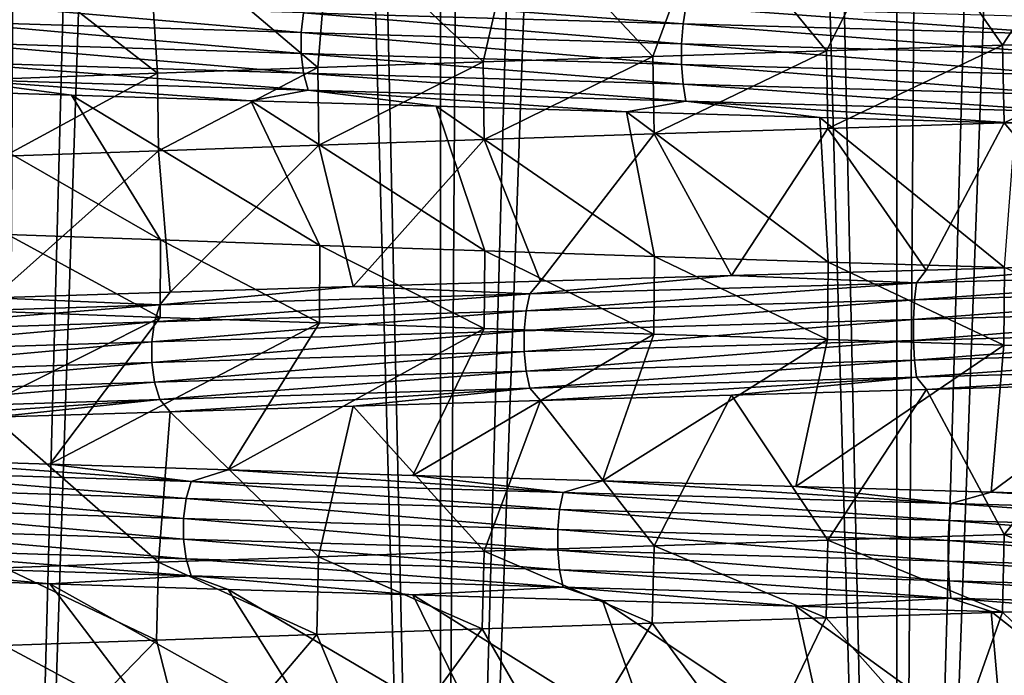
# Model space of a CAD drawing. Header units: metres. Extents: x -206 to 75, y -104 to 104.
# Tile 546 of 656: x -4.98 to -1.32, y -90.64 to -88.21. Entities that reach past the tile are written whole.
import ezdxf

# ---------------------------------------------------------------- set-up
doc = ezdxf.new("R2010")
doc.units = ezdxf.units.M
doc.layers.add('solid_01_1-CONSUMER_THERM_B_125288', color=7, linetype='CONTINUOUS')

msp = doc.modelspace()

# ---------------------------------------------------------------- linework, layer by layer
at = {"layer": 'solid_01_1-CONSUMER_THERM_B_125288'}
for points in [[(-1.72361, -66.575706, 37.586987), (-2.575743, -66.594467, 37.446255), (-1.723034, -97, 37.587063)], [(-0.863454, -66.556847, 37.67173), (-1.72361, -66.575706, 37.586987), (-1.723034, -97, 37.587063)], [(-0.863454, -66.556847, 37.67173), (-1.723034, -97, 37.587063), (0.000094, -97, 37.700001)], [(-3.417522, -66.613335, 37.249924), (-4.244166, -66.632355, 36.999081), (-3.416415, -97, 37.250221)], [(-2.575743, -66.594467, 37.446255), (-3.417522, -66.613335, 37.249924), (-3.416415, -97, 37.250221)], [(-2.575743, -66.594467, 37.446255), (-3.416415, -97, 37.250221), (-1.723034, -97, 37.587063)], [(-4.244166, -66.632355, 36.999081), (-5.052819, -66.65136, 36.69463), (-5.051296, -97, 36.695255)], [(-4.244166, -66.632355, 36.999081), (-5.051296, -97, 36.695255), (-3.416415, -97, 37.250221)], [(-5.691119, -67.316277, 12.589871), (-4.890752, -67.335487, 12.239472), (-5.051363, -97, 12.304773)], [(-4.890752, -67.335487, 12.239472), (-4.069489, -67.354546, 11.94296), (-5.051363, -97, 12.304773)], [(-4.069489, -67.354546, 11.94296), (-3.416506, -97, 11.749804), (-5.051363, -97, 12.304773)], [(-4.069489, -67.354546, 11.94296), (-3.229958, -67.373528, 11.701275), (-3.416506, -97, 11.749804)], [(-3.229958, -67.373528, 11.701275), (-2.376426, -67.392586, 11.515678), (-3.416506, -97, 11.749804)], [(-2.376426, -67.392586, 11.515678), (-1.72316, -97, 11.412954), (-3.416506, -97, 11.749804)], [(-2.376426, -67.392586, 11.515678), (-1.513317, -67.411797, 11.387034), (-1.72316, -97, 11.412954)], [(-1.513317, -67.411797, 11.387034), (-0.643103, -67.431007, 11.315676), (-1.72316, -97, 11.412954)], [(-0.643103, -67.431007, 11.315676), (-0.000094, -97, 11.3), (-1.72316, -97, 11.412954)], [(-2.422576, -87.786385, 34.552799), (-1.702168, -87.7658, 34.699352), (-1.983701, -88.321838, 33.585976)], [(-1.702168, -87.7658, 34.699352), (-1.330536, -88.301071, 33.70433), (-1.983701, -88.321838, 33.585976)], [(-1.702168, -87.7658, 34.699352), (-0.970564, -87.745132, 34.794563), (-1.330536, -88.301071, 33.70433)], [(-0.970564, -87.745132, 34.794563), (-0.670311, -88.280327, 33.77581), (-1.330536, -88.301071, 33.70433)], [(-3.13079, -87.806892, 34.355103), (-2.422576, -87.786385, 34.552799), (-2.627645, -88.342461, 33.42107)], [(-2.422576, -87.786385, 34.552799), (-1.983701, -88.321838, 33.585976), (-2.627645, -88.342461, 33.42107)], [(-4.501513, -87.84803, 33.808887), (-3.825338, -87.827423, 34.106625), (-3.871507, -88.383469, 32.955853)], [(-3.825338, -87.827423, 34.106625), (-3.257926, -88.36293, 33.210678), (-3.871507, -88.383469, 32.955853)], [(-3.825338, -87.827423, 34.106625), (-3.13079, -87.806892, 34.355103), (-3.257926, -88.36293, 33.210678)], [(-3.13079, -87.806892, 34.355103), (-2.627645, -88.342461, 33.42107), (-3.257926, -88.36293, 33.210678)], [(-5.154916, -87.868713, 33.463734), (-4.501513, -87.84803, 33.808887), (-4.465498, -88.40416, 32.657776)], [(-5.154916, -87.868713, 33.463734), (-4.465498, -88.40416, 32.657776), (-5.036324, -88.42495, 32.318275)], [(-4.501513, -87.84803, 33.808887), (-3.871507, -88.383469, 32.955853), (-4.465498, -88.40416, 32.657776)], [(-3.90666, -88.117317, 14.859648), (-3.923575, -88.180725, 14.817907), (-2.516124, -88.221664, 14.360427)], [(-2.505276, -88.158257, 14.404139), (-3.90666, -88.117317, 14.859648), (-2.516124, -88.221664, 14.360427)], [(-5.252492, -88.139793, 15.468872), (-5.264716, -88.213249, 15.447852), (-3.932706, -88.254189, 14.795374)], [(-3.923575, -88.180725, 14.817907), (-5.252492, -88.139793, 15.468872), (-3.932706, -88.254189, 14.795374)], [(-2.505276, -88.158257, 14.404139), (-2.516124, -88.221664, 14.360427), (-1.058397, -88.262596, 14.106352)], [(-1.053834, -88.199188, 14.151159), (-2.505276, -88.158257, 14.404139), (-1.058397, -88.262596, 14.106352)], [(-3.923575, -88.180725, 14.817907), (-3.932706, -88.254189, 14.795374), (-2.521979, -88.29512, 14.336828)], [(-2.516124, -88.221664, 14.360427), (-3.923575, -88.180725, 14.817907), (-2.521979, -88.29512, 14.336828)], [(-5.264716, -88.213249, 15.447852), (-5.264683, -88.290054, 15.447907), (-3.932681, -88.330994, 14.795432)], [(-3.932706, -88.254189, 14.795374), (-5.264716, -88.213249, 15.447852), (-3.932681, -88.330994, 14.795432)], [(-2.516124, -88.221664, 14.360427), (-2.521979, -88.29512, 14.336828), (-1.06086, -88.33606, 14.082162)], [(-1.058397, -88.262596, 14.106352), (-2.516124, -88.221664, 14.360427), (-1.06086, -88.33606, 14.082162)], [(-3.932706, -88.254189, 14.795374), (-3.932681, -88.330994, 14.795432), (-2.521963, -88.371925, 14.336889)], [(-2.521979, -88.29512, 14.336828), (-3.932706, -88.254189, 14.795374), (-2.521963, -88.371925, 14.336889)], [(-1.324885, -88.588844, 33.705143), (-1.330536, -88.301071, 33.70433), (-0.670311, -88.280327, 33.77581)], [(-1.324885, -88.588844, 33.705143), (-0.670311, -88.280327, 33.77581), (-0.664071, -88.568298, 33.77626)], [(-5.264683, -88.290054, 15.447907), (-5.252402, -88.36348, 15.469024), (-3.923507, -88.404419, 14.81807)], [(-3.932681, -88.330994, 14.795432), (-5.264683, -88.290054, 15.447907), (-3.923507, -88.404419, 14.81807)], [(-2.521979, -88.29512, 14.336828), (-2.521963, -88.371925, 14.336889), (-1.060853, -88.412865, 14.082225)], [(-1.06086, -88.33606, 14.082162), (-2.521979, -88.29512, 14.336828), (-1.060853, -88.412865, 14.082225)], [(-1.978743, -88.609314, 33.587055), (-1.983701, -88.321838, 33.585976), (-1.330536, -88.301071, 33.70433)], [(-1.978743, -88.609314, 33.587055), (-1.330536, -88.301071, 33.70433), (-1.324885, -88.588844, 33.705143)], [(-3.932681, -88.330994, 14.795432), (-3.923507, -88.404419, 14.81807), (-2.516079, -88.445351, 14.360598)], [(-2.521963, -88.371925, 14.336889), (-3.932681, -88.330994, 14.795432), (-2.516079, -88.445351, 14.360598)], [(-3.254051, -88.650734, 33.212128), (-3.257926, -88.36293, 33.210678), (-2.627645, -88.342461, 33.42107)], [(-3.254051, -88.650734, 33.212128), (-2.627645, -88.342461, 33.42107), (-2.623349, -88.629936, 33.422333)], [(-2.623349, -88.629936, 33.422333), (-2.627645, -88.342461, 33.42107), (-1.983701, -88.321838, 33.585976)], [(-2.623349, -88.629936, 33.422333), (-1.983701, -88.321838, 33.585976), (-1.978743, -88.609314, 33.587055)], [(-5.252402, -88.36348, 15.469024), (-5.229711, -88.426826, 15.508039), (-3.906557, -88.467758, 14.859898)], [(-3.923507, -88.404419, 14.81807), (-5.252402, -88.36348, 15.469024), (-3.906557, -88.467758, 14.859898)], [(-4.46198, -88.692123, 32.659702), (-4.465498, -88.40416, 32.657776), (-3.871507, -88.383469, 32.955853)], [(-4.46198, -88.692123, 32.659702), (-3.871507, -88.383469, 32.955853), (-3.867751, -88.671494, 32.957569)], [(-3.867751, -88.671494, 32.957569), (-3.871507, -88.383469, 32.955853), (-3.257926, -88.36293, 33.210678)], [(-3.867751, -88.671494, 32.957569), (-3.257926, -88.36293, 33.210678), (-3.254051, -88.650734, 33.212128)], [(-2.521963, -88.371925, 14.336889), (-2.516079, -88.445351, 14.360598), (-1.058378, -88.48629, 14.106527)], [(-1.060853, -88.412865, 14.082225), (-2.521963, -88.371925, 14.336889), (-1.058378, -88.48629, 14.106527)], [(-5.229711, -88.426826, 15.508039), (-5.423448, -88.46582, 15.695816), (-4.78446, -88.48632, 15.332968)], [(-5.229711, -88.426826, 15.508039), (-4.78446, -88.48632, 15.332968), (-4.11919, -88.506844, 15.01563)], [(-3.906557, -88.467758, 14.859898), (-5.229711, -88.426826, 15.508039), (-4.11919, -88.506844, 15.01563)], [(-5.033309, -88.712616, 32.320217), (-5.036324, -88.42495, 32.318275), (-4.465498, -88.40416, 32.657776)], [(-5.033309, -88.712616, 32.320217), (-4.465498, -88.40416, 32.657776), (-4.46198, -88.692123, 32.659702)], [(-3.923507, -88.404419, 14.81807), (-3.906557, -88.467758, 14.859898), (-2.50521, -88.508698, 14.404402)], [(-2.516079, -88.445351, 14.360598), (-3.923507, -88.404419, 14.81807), (-2.50521, -88.508698, 14.404402)], [(-2.516079, -88.445351, 14.360598), (-2.50521, -88.508698, 14.404402), (-1.053805, -88.549629, 14.151428)], [(-1.058378, -88.48629, 14.106527), (-2.516079, -88.445351, 14.360598), (-1.053805, -88.549629, 14.151428)], [(-5.423448, -88.46582, 15.695816), (-5.022568, -89.002174, 16.67288), (-4.454303, -89.022675, 16.336105)], [(-4.78446, -88.48632, 15.332968), (-5.423448, -88.46582, 15.695816), (-4.454303, -89.022675, 16.336105)], [(-4.78446, -88.48632, 15.332968), (-4.454303, -89.022675, 16.336105), (-3.863317, -89.043045, 16.040403)], [(-4.11919, -88.506844, 15.01563), (-4.78446, -88.48632, 15.332968), (-3.863317, -89.043045, 16.040403)], [(-3.906557, -88.467758, 14.859898), (-4.11919, -88.506844, 15.01563), (-3.431414, -88.527443, 14.745803)], [(-3.906557, -88.467758, 14.859898), (-3.431414, -88.527443, 14.745803), (-2.726184, -88.548111, 14.525583)], [(-2.50521, -88.508698, 14.404402), (-3.906557, -88.467758, 14.859898), (-2.726184, -88.548111, 14.525583)], [(-4.11919, -88.506844, 15.01563), (-3.863317, -89.043045, 16.040403), (-3.251792, -89.063492, 15.78703)], [(-3.431414, -88.527443, 14.745803), (-4.11919, -88.506844, 15.01563), (-3.251792, -89.063492, 15.78703)], [(-3.431414, -88.527443, 14.745803), (-3.251792, -89.063492, 15.78703), (-2.622, -89.084145, 15.57727)], [(-2.726184, -88.548111, 14.525583), (-3.431414, -88.527443, 14.745803), (-2.622, -89.084145, 15.57727)], [(-2.50521, -88.508698, 14.404402), (-2.726184, -88.548111, 14.525583), (-2.008796, -88.568771, 14.356513)], [(-2.50521, -88.508698, 14.404402), (-2.008796, -88.568771, 14.356513), (-1.283489, -88.58931, 14.239396)], [(-1.053805, -88.549629, 14.151428), (-2.50521, -88.508698, 14.404402), (-1.283489, -88.58931, 14.239396)], [(-2.726184, -88.548111, 14.525583), (-2.622, -89.084145, 15.57727), (-1.977888, -89.10495, 15.412759)], [(-2.008796, -88.568771, 14.356513), (-2.726184, -88.548111, 14.525583), (-1.977888, -89.10495, 15.412759)], [(-2.008796, -88.568771, 14.356513), (-1.977888, -89.10495, 15.412759), (-1.324192, -89.125687, 15.294756)], [(-1.283489, -88.58931, 14.239396), (-2.008796, -88.568771, 14.356513), (-1.324192, -89.125687, 15.294756)], [(-1.324885, -88.588844, 33.705143), (-0.664071, -88.568298, 33.77626), (-0.880182, -89.113777, 34.802643)], [(-2.623349, -88.629936, 33.422333), (-1.978743, -88.609314, 33.587055), (-2.336192, -89.154846, 34.573174)], [(-1.978743, -88.609314, 33.587055), (-1.613652, -89.134361, 34.713638), (-2.336192, -89.154846, 34.573174)], [(-1.978743, -88.609314, 33.587055), (-1.324885, -88.588844, 33.705143), (-1.613652, -89.134361, 34.713638)], [(-1.324885, -88.588844, 33.705143), (-0.880182, -89.113777, 34.802643), (-1.613652, -89.134361, 34.713638)], [(-3.254051, -88.650734, 33.212128), (-2.623349, -88.629936, 33.422333), (-3.04472, -89.175354, 34.382118)], [(-2.623349, -88.629936, 33.422333), (-2.336192, -89.154846, 34.573174), (-3.04472, -89.175354, 34.382118)], [(-4.46198, -88.692123, 32.659702), (-3.867751, -88.671494, 32.957569), (-4.419052, -89.216675, 33.84832)], [(-3.867751, -88.671494, 32.957569), (-3.740373, -89.195999, 34.14011), (-4.419052, -89.216675, 33.84832)], [(-3.867751, -88.671494, 32.957569), (-3.254051, -88.650734, 33.212128), (-3.740373, -89.195999, 34.14011)], [(-3.254051, -88.650734, 33.212128), (-3.04472, -89.175354, 34.382118), (-3.740373, -89.195999, 34.14011)], [(-4.46198, -88.692123, 32.659702), (-4.419052, -89.216675, 33.84832), (-5.075455, -89.237297, 33.508884)], [(-5.033309, -88.712616, 32.320217), (-4.46198, -88.692123, 32.659702), (-5.075455, -89.237297, 33.508884)], [(-4.455948, -89.310226, 16.337002), (-5.022568, -89.002174, 16.67288), (-5.023874, -89.289772, 16.673717)], [(-4.455948, -89.310226, 16.337002), (-4.454303, -89.022675, 16.336105), (-5.022568, -89.002174, 16.67288)], [(-3.865284, -89.330872, 16.041302), (-4.454303, -89.022675, 16.336105), (-4.455948, -89.310226, 16.337002)], [(-3.865284, -89.330872, 16.041302), (-3.863317, -89.043045, 16.040403), (-4.454303, -89.022675, 16.336105)], [(-3.254004, -89.351563, 15.787855), (-3.863317, -89.043045, 16.040403), (-3.865284, -89.330872, 16.041302)], [(-3.254004, -89.351563, 15.787855), (-3.251792, -89.063492, 15.78703), (-3.863317, -89.043045, 16.040403)], [(-2.624335, -89.372177, 15.577956), (-3.251792, -89.063492, 15.78703), (-3.254004, -89.351563, 15.787855)], [(-2.624335, -89.372177, 15.577956), (-2.622, -89.084145, 15.57727), (-3.251792, -89.063492, 15.78703)], [(-1.980192, -89.392685, 15.41326), (-2.622, -89.084145, 15.57727), (-2.624335, -89.372177, 15.577956)], [(-1.980192, -89.392685, 15.41326), (-1.977888, -89.10495, 15.412759), (-2.622, -89.084145, 15.57727)], [(-1.326176, -89.413177, 15.295042), (-1.977888, -89.10495, 15.412759), (-1.980192, -89.392685, 15.41326)], [(-1.326176, -89.413177, 15.295042), (-1.324192, -89.125687, 15.294756), (-1.977888, -89.10495, 15.412759)], [(-1.650578, -89.181648, 34.77026), (-1.613652, -89.134361, 34.713638), (-0.880182, -89.113777, 34.802643)], [(-1.650578, -89.181648, 34.77026), (-0.880182, -89.113777, 34.802643), (-0.182767, -89.140709, 34.900242)], [(-3.085099, -89.22258, 34.434353), (-3.04472, -89.175354, 34.382118), (-2.336192, -89.154846, 34.573174)], [(-3.085099, -89.22258, 34.434353), (-2.336192, -89.154846, 34.573174), (-1.650578, -89.181648, 34.77026)], [(-1.650578, -89.181648, 34.77026), (-2.336192, -89.154846, 34.573174), (-1.613652, -89.134361, 34.713638)], [(-1.650578, -89.181648, 34.77026), (-0.182767, -89.140709, 34.900242), (-1.657725, -89.245056, 34.814728)], [(-0.182767, -89.140709, 34.900242), (-0.183558, -89.204117, 34.945274), (-1.657725, -89.245056, 34.814728)], [(-0.66484, -89.433891, 15.223795), (-1.324192, -89.125687, 15.294756), (-1.326176, -89.413177, 15.295042)], [(-3.085099, -89.22258, 34.434353), (-3.740373, -89.195999, 34.14011), (-3.04472, -89.175354, 34.382118)], [(-3.085099, -89.22258, 34.434353), (-1.650578, -89.181648, 34.77026), (-3.098457, -89.285988, 34.477364)], [(-1.650578, -89.181648, 34.77026), (-1.657725, -89.245056, 34.814728), (-3.098457, -89.285988, 34.477364)], [(-4.457581, -89.263519, 33.898247), (-5.075455, -89.237297, 33.508884), (-4.419052, -89.216675, 33.84832)], [(-4.457581, -89.263519, 33.898247), (-3.085099, -89.22258, 34.434353), (-4.476881, -89.326927, 33.938938)], [(-3.085099, -89.22258, 34.434353), (-3.098457, -89.285988, 34.477364), (-4.476881, -89.326927, 33.938938)], [(-4.457581, -89.263519, 33.898247), (-4.419052, -89.216675, 33.84832), (-3.740373, -89.195999, 34.14011)], [(-4.457581, -89.263519, 33.898247), (-3.740373, -89.195999, 34.14011), (-3.085099, -89.22258, 34.434353)], [(-1.657725, -89.245056, 34.814728), (-0.183558, -89.204117, 34.945274), (-1.661584, -89.318512, 34.838734)], [(-0.183558, -89.204117, 34.945274), (-0.183986, -89.27758, 34.969582), (-1.661584, -89.318512, 34.838734)], [(-5.741086, -89.304451, 33.174446), (-4.457581, -89.263519, 33.898247), (-5.765943, -89.367859, 33.212006)], [(-4.457581, -89.263519, 33.898247), (-4.476881, -89.326927, 33.938938), (-5.765943, -89.367859, 33.212006)], [(-5.741086, -89.304451, 33.174446), (-5.075455, -89.237297, 33.508884), (-4.457581, -89.263519, 33.898247)], [(-3.098457, -89.285988, 34.477364), (-1.657725, -89.245056, 34.814728), (-3.105669, -89.359451, 34.500584)], [(-1.657725, -89.245056, 34.814728), (-1.661584, -89.318512, 34.838734), (-3.105669, -89.359451, 34.500584)], [(-4.455948, -89.310226, 16.337002), (-5.023874, -89.289772, 16.673717), (-5.500087, -89.834251, 15.743564)], [(-4.476881, -89.326927, 33.938938), (-3.098457, -89.285988, 34.477364), (-4.487301, -89.400383, 33.960907)], [(-3.098457, -89.285988, 34.477364), (-3.105669, -89.359451, 34.500584), (-4.487301, -89.400383, 33.960907)], [(-1.661584, -89.318512, 34.838734), (-0.183986, -89.27758, 34.969582), (-1.661575, -89.395317, 34.838673)], [(-0.183986, -89.27758, 34.969582), (-0.183986, -89.354378, 34.969521), (-1.661575, -89.395317, 34.838673)], [(-5.765943, -89.367859, 33.212006), (-4.476881, -89.326927, 33.938938), (-5.779363, -89.441322, 33.232281)], [(-4.476881, -89.326927, 33.938938), (-4.487301, -89.400383, 33.960907), (-5.779363, -89.441322, 33.232281)], [(-4.455948, -89.310226, 16.337002), (-5.500087, -89.834251, 15.743564), (-4.864862, -89.854752, 15.375299)], [(-3.865284, -89.330872, 16.041302), (-4.455948, -89.310226, 16.337002), (-4.864862, -89.854752, 15.375299)], [(-3.865284, -89.330872, 16.041302), (-4.864862, -89.854752, 15.375299), (-4.203436, -89.875374, 15.052572)], [(-3.254004, -89.351563, 15.787855), (-3.865284, -89.330872, 16.041302), (-4.203436, -89.875374, 15.052572)], [(-3.105669, -89.359451, 34.500584), (-1.661584, -89.318512, 34.838734), (-3.105651, -89.436249, 34.500523)], [(-1.661584, -89.318512, 34.838734), (-1.661575, -89.395317, 34.838673), (-3.105651, -89.436249, 34.500523)], [(-4.487301, -89.400383, 33.960907), (-3.105669, -89.359451, 34.500584), (-4.487275, -89.477188, 33.96085)], [(-3.105669, -89.359451, 34.500584), (-3.105651, -89.436249, 34.500523), (-4.487275, -89.477188, 33.96085)], [(-3.254004, -89.351563, 15.787855), (-4.203436, -89.875374, 15.052572), (-3.518221, -89.896057, 14.776758)], [(-2.624335, -89.372177, 15.577956), (-3.254004, -89.351563, 15.787855), (-3.518221, -89.896057, 14.776758)], [(-2.624335, -89.372177, 15.577956), (-3.518221, -89.896057, 14.776758), (-2.814726, -89.916695, 14.55027)], [(-1.980192, -89.392685, 15.41326), (-2.624335, -89.372177, 15.577956), (-2.814726, -89.916695, 14.55027)], [(-1.661575, -89.395317, 34.838673), (-0.183986, -89.354378, 34.969521), (-1.657699, -89.468742, 34.814556)], [(-0.183986, -89.354378, 34.969521), (-0.183557, -89.427811, 34.945095), (-1.657699, -89.468742, 34.814556)], [(-5.779363, -89.441322, 33.232281), (-4.487301, -89.400383, 33.960907), (-5.779329, -89.51812, 33.232227)], [(-4.487301, -89.400383, 33.960907), (-4.487275, -89.477188, 33.96085), (-5.779329, -89.51812, 33.232227)], [(-3.105651, -89.436249, 34.500523), (-1.661575, -89.395317, 34.838673), (-3.098407, -89.509682, 34.477196)], [(-1.661575, -89.395317, 34.838673), (-1.657699, -89.468742, 34.814556), (-3.098407, -89.509682, 34.477196)], [(-1.980192, -89.392685, 15.41326), (-2.814726, -89.916695, 14.55027), (-2.097882, -89.937241, 14.374655)], [(-1.326176, -89.413177, 15.295042), (-1.980192, -89.392685, 15.41326), (-2.097882, -89.937241, 14.374655)], [(-1.326176, -89.413177, 15.295042), (-2.097882, -89.937241, 14.374655), (-1.37293, -89.957726, 14.250975)], [(-0.66484, -89.433891, 15.223795), (-1.326176, -89.413177, 15.295042), (-1.37293, -89.957726, 14.250975)], [(-4.487275, -89.477188, 33.96085), (-3.105651, -89.436249, 34.500523), (-4.476808, -89.550613, 33.938778)], [(-3.105651, -89.436249, 34.500523), (-3.098407, -89.509682, 34.477196), (-4.476808, -89.550613, 33.938778)], [(-1.657699, -89.468742, 34.814556), (-0.183557, -89.427811, 34.945095), (-1.650537, -89.532082, 34.769993)], [(-0.183557, -89.427811, 34.945095), (-0.182764, -89.49115, 34.899971), (-1.650537, -89.532082, 34.769993)], [(-0.66484, -89.433891, 15.223795), (-1.37293, -89.957726, 14.250975), (-0.641492, -89.978287, 14.179456)], [(-5.779329, -89.51812, 33.232227), (-4.487275, -89.477188, 33.96085), (-5.765848, -89.591553, 33.211857)], [(-4.487275, -89.477188, 33.96085), (-4.476808, -89.550613, 33.938778), (-5.765848, -89.591553, 33.211857)], [(-3.098407, -89.509682, 34.477196), (-1.657699, -89.468742, 34.814556), (-3.085021, -89.573021, 34.434093)], [(-1.657699, -89.468742, 34.814556), (-1.650537, -89.532082, 34.769993), (-3.085021, -89.573021, 34.434093)], [(-4.476808, -89.550613, 33.938778), (-3.098407, -89.509682, 34.477196), (-4.457467, -89.61396, 33.898003)], [(-3.098407, -89.509682, 34.477196), (-3.085021, -89.573021, 34.434093), (-4.457467, -89.61396, 33.898003)], [(-1.650537, -89.532082, 34.769993), (-0.182764, -89.49115, 34.899971), (-1.613635, -89.577553, 34.713638)], [(-0.182764, -89.49115, 34.899971), (-0.880158, -89.55687, 34.802643), (-1.613635, -89.577553, 34.713638)], [(-5.765848, -89.591553, 33.211857), (-4.476808, -89.550613, 33.938778), (-5.740939, -89.654892, 33.174221)], [(-4.476808, -89.550613, 33.938778), (-4.457467, -89.61396, 33.898003), (-5.740939, -89.654892, 33.174221)], [(-3.085021, -89.573021, 34.434093), (-1.650537, -89.532082, 34.769993), (-3.04471, -89.618675, 34.382122)], [(-1.650537, -89.532082, 34.769993), (-2.336178, -89.598183, 34.573177), (-3.04471, -89.618675, 34.382122)], [(-1.650537, -89.532082, 34.769993), (-1.613635, -89.577553, 34.713638), (-2.336178, -89.598183, 34.573177)], [(-1.613635, -89.577553, 34.713638), (-0.880158, -89.55687, 34.802643), (-1.325289, -90.11515, 33.705086)], [(-0.880158, -89.55687, 34.802643), (-0.664458, -90.094414, 33.776234), (-1.325289, -90.11515, 33.705086)], [(-4.457467, -89.61396, 33.898003), (-3.085021, -89.573021, 34.434093), (-4.419025, -89.659767, 33.848335)], [(-3.085021, -89.573021, 34.434093), (-3.740361, -89.639183, 34.140114), (-4.419025, -89.659767, 33.848335)], [(-3.085021, -89.573021, 34.434093), (-3.04471, -89.618675, 34.382122), (-3.740361, -89.639183, 34.140114)], [(-2.336178, -89.598183, 34.573177), (-1.613635, -89.577553, 34.713638), (-1.979088, -90.135941, 33.586979)], [(-1.613635, -89.577553, 34.713638), (-1.325289, -90.11515, 33.705086), (-1.979088, -90.135941, 33.586979)], [(-5.740939, -89.654892, 33.174221), (-4.457467, -89.61396, 33.898003), (-5.704911, -89.701096, 33.12429)], [(-4.457467, -89.61396, 33.898003), (-5.075432, -89.68042, 33.508896), (-5.704911, -89.701096, 33.12429)], [(-4.457467, -89.61396, 33.898003), (-4.419025, -89.659767, 33.848335), (-5.075432, -89.68042, 33.508896)], [(-3.740361, -89.639183, 34.140114), (-3.04471, -89.618675, 34.382122), (-3.254431, -90.177147, 33.211987)], [(-3.04471, -89.618675, 34.382122), (-2.623647, -90.156654, 33.422245), (-3.254431, -90.177147, 33.211987)], [(-3.04471, -89.618675, 34.382122), (-2.336178, -89.598183, 34.573177), (-2.623647, -90.156654, 33.422245)], [(-2.336178, -89.598183, 34.573177), (-1.979088, -90.135941, 33.586979), (-2.623647, -90.156654, 33.422245)], [(-5.075432, -89.68042, 33.508896), (-4.419025, -89.659767, 33.848335), (-4.462286, -90.2183, 32.659534)], [(-4.419025, -89.659767, 33.848335), (-3.868086, -90.197647, 32.957417), (-4.462286, -90.2183, 32.659534)], [(-4.419025, -89.659767, 33.848335), (-3.740361, -89.639183, 34.140114), (-3.868086, -90.197647, 32.957417)], [(-3.740361, -89.639183, 34.140114), (-3.254431, -90.177147, 33.211987), (-3.868086, -90.197647, 32.957417)], [(-5.075432, -89.68042, 33.508896), (-4.462286, -90.2183, 32.659534), (-5.033578, -90.239082, 32.320045)], [(-4.340573, -89.918488, 15.046753), (-5.500087, -89.834251, 15.743564), (-5.632663, -89.877548, 15.754671)], [(-4.340573, -89.918488, 15.046753), (-4.864862, -89.854752, 15.375299), (-5.500087, -89.834251, 15.743564)], [(-5.632663, -89.877548, 15.754671), (-5.657052, -89.940956, 15.716806), (-4.359367, -89.981895, 15.005823)], [(-4.340573, -89.918488, 15.046753), (-5.632663, -89.877548, 15.754671), (-4.359367, -89.981895, 15.005823)], [(-4.340573, -89.918488, 15.046753), (-4.203436, -89.875374, 15.052572), (-4.864862, -89.854752, 15.375299)], [(-2.961144, -89.959419, 14.528581), (-4.203436, -89.875374, 15.052572), (-4.340573, -89.918488, 15.046753)], [(-2.961144, -89.959419, 14.528581), (-3.518221, -89.896057, 14.776758), (-4.203436, -89.875374, 15.052572)], [(-4.340573, -89.918488, 15.046753), (-4.359367, -89.981895, 15.005823), (-2.973966, -90.022827, 14.485408)], [(-2.961144, -89.959419, 14.528581), (-4.340573, -89.918488, 15.046753), (-2.973966, -90.022827, 14.485408)], [(-2.961144, -89.959419, 14.528581), (-2.814726, -89.916695, 14.55027), (-3.518221, -89.896057, 14.776758)], [(-1.522641, -90.000359, 14.209625), (-2.814726, -89.916695, 14.55027), (-2.961144, -89.959419, 14.528581)], [(-1.522641, -90.000359, 14.209625), (-2.097882, -89.937241, 14.374655), (-2.814726, -89.916695, 14.55027)], [(-5.657052, -89.940956, 15.716806), (-5.670217, -90.01442, 15.696363), (-4.369512, -90.055359, 14.983727)], [(-4.359367, -89.981895, 15.005823), (-5.657052, -89.940956, 15.716806), (-4.369512, -90.055359, 14.983727)], [(-2.961144, -89.959419, 14.528581), (-2.973966, -90.022827, 14.485408), (-1.529233, -90.063766, 14.165071)], [(-1.522641, -90.000359, 14.209625), (-2.961144, -89.959419, 14.528581), (-1.529233, -90.063766, 14.165071)], [(-1.522641, -90.000359, 14.209625), (-1.37293, -89.957726, 14.250975), (-2.097882, -89.937241, 14.374655)], [(-0.053518, -90.04129, 14.09816), (-1.37293, -89.957726, 14.250975), (-1.522641, -90.000359, 14.209625)], [(-0.053518, -90.04129, 14.09816), (-0.641492, -89.978287, 14.179456), (-1.37293, -89.957726, 14.250975)], [(-4.359367, -89.981895, 15.005823), (-4.369512, -90.055359, 14.983727), (-2.980886, -90.096291, 14.4621)], [(-2.973966, -90.022827, 14.485408), (-4.359367, -89.981895, 15.005823), (-2.980886, -90.096291, 14.4621)], [(-5.670217, -90.01442, 15.696363), (-5.670181, -90.091225, 15.696417), (-4.369484, -90.132156, 14.983784)], [(-4.369512, -90.055359, 14.983727), (-5.670217, -90.01442, 15.696363), (-4.369484, -90.132156, 14.983784)], [(-2.973966, -90.022827, 14.485408), (-2.980886, -90.096291, 14.4621), (-1.532792, -90.13723, 14.141018)], [(-1.529233, -90.063766, 14.165071), (-2.973966, -90.022827, 14.485408), (-1.532792, -90.13723, 14.141018)], [(-1.522641, -90.000359, 14.209625), (-1.529233, -90.063766, 14.165071), (-0.05375, -90.104698, 14.053123)], [(-0.053518, -90.04129, 14.09816), (-1.522641, -90.000359, 14.209625), (-0.05375, -90.104698, 14.053123)], [(-4.369512, -90.055359, 14.983727), (-4.369484, -90.132156, 14.983784), (-2.980867, -90.173096, 14.46216)], [(-2.980886, -90.096291, 14.4621), (-4.369512, -90.055359, 14.983727), (-2.980867, -90.173096, 14.46216)], [(-1.529233, -90.063766, 14.165071), (-1.532792, -90.13723, 14.141018), (-0.053874, -90.178162, 14.028809)], [(-0.05375, -90.104698, 14.053123), (-1.529233, -90.063766, 14.165071), (-0.053874, -90.178162, 14.028809)], [(-5.670181, -90.091225, 15.696417), (-5.656953, -90.16465, 15.716953), (-4.359291, -90.205589, 15.005982)], [(-4.369484, -90.132156, 14.983784), (-5.670181, -90.091225, 15.696417), (-4.359291, -90.205589, 15.005982)], [(-2.980886, -90.096291, 14.4621), (-2.980867, -90.173096, 14.46216), (-1.532781, -90.214027, 14.141081)], [(-1.532792, -90.13723, 14.141018), (-2.980886, -90.096291, 14.4621), (-1.532781, -90.214027, 14.141081)], [(-0.670188, -90.382767, 33.775822), (-1.325289, -90.11515, 33.705086), (-0.664458, -90.094414, 33.776234)], [(-4.369484, -90.132156, 14.983784), (-4.359291, -90.205589, 15.005982), (-2.973912, -90.246521, 14.485576)], [(-2.980867, -90.173096, 14.46216), (-4.369484, -90.132156, 14.983784), (-2.973912, -90.246521, 14.485576)], [(-1.985722, -90.423859, 33.585533), (-2.623647, -90.156654, 33.422245), (-1.979088, -90.135941, 33.586979)], [(-1.985722, -90.423859, 33.585533), (-1.979088, -90.135941, 33.586979), (-1.331706, -90.403381, 33.704159)], [(-1.331706, -90.403381, 33.704159), (-1.979088, -90.135941, 33.586979), (-1.325289, -90.11515, 33.705086)], [(-1.532792, -90.13723, 14.141018), (-1.532781, -90.214027, 14.141081), (-0.053872, -90.254967, 14.028872)], [(-0.053874, -90.178162, 14.028809), (-1.532792, -90.13723, 14.141018), (-0.053872, -90.254967, 14.028872)], [(-1.331706, -90.403381, 33.704159), (-1.325289, -90.11515, 33.705086), (-0.670188, -90.382767, 33.775822)], [(-5.656953, -90.16465, 15.716953), (-5.632514, -90.227989, 15.754897), (-4.340458, -90.268929, 15.046998)], [(-4.359291, -90.205589, 15.005982), (-5.656953, -90.16465, 15.716953), (-4.340458, -90.268929, 15.046998)], [(-3.260951, -90.465195, 33.209545), (-3.868086, -90.197647, 32.957417), (-3.254431, -90.177147, 33.211987)], [(-3.260951, -90.465195, 33.209545), (-3.254431, -90.177147, 33.211987), (-2.630189, -90.444427, 33.420319)], [(-2.630189, -90.444427, 33.420319), (-3.254431, -90.177147, 33.211987), (-2.623647, -90.156654, 33.422245)], [(-2.980867, -90.173096, 14.46216), (-2.973912, -90.246521, 14.485576), (-1.529205, -90.28746, 14.165246)], [(-1.532781, -90.214027, 14.141081), (-2.980867, -90.173096, 14.46216), (-1.529205, -90.28746, 14.165246)], [(-2.630189, -90.444427, 33.420319), (-2.623647, -90.156654, 33.422245), (-1.985722, -90.423859, 33.585533)], [(-3.874825, -90.486, 32.95433), (-4.462286, -90.2183, 32.659534), (-3.868086, -90.197647, 32.957417)], [(-4.359291, -90.205589, 15.005982), (-4.340458, -90.268929, 15.046998), (-2.961065, -90.30986, 14.52884)], [(-2.973912, -90.246521, 14.485576), (-4.359291, -90.205589, 15.005982), (-2.961065, -90.30986, 14.52884)], [(-3.874825, -90.486, 32.95433), (-3.868086, -90.197647, 32.957417), (-3.260951, -90.465195, 33.209545)], [(-1.532781, -90.214027, 14.141081), (-1.529205, -90.28746, 14.165246), (-0.053746, -90.328392, 14.053299)], [(-0.053872, -90.254967, 14.028872), (-1.532781, -90.214027, 14.141081), (-0.053746, -90.328392, 14.053299)], [(-5.632514, -90.227989, 15.754897), (-5.500091, -90.277573, 15.743567), (-4.864868, -90.298088, 15.375301)], [(-4.340458, -90.268929, 15.046998), (-5.632514, -90.227989, 15.754897), (-4.864868, -90.298088, 15.375301)], [(-5.038711, -90.527145, 32.316738), (-5.033578, -90.239082, 32.320045), (-4.468794, -90.506668, 32.655972)], [(-4.468794, -90.506668, 32.655972), (-5.033578, -90.239082, 32.320045), (-4.462286, -90.2183, 32.659534)], [(-4.468794, -90.506668, 32.655972), (-4.462286, -90.2183, 32.659534), (-3.874825, -90.486, 32.95433)], [(-2.973912, -90.246521, 14.485576), (-2.961065, -90.30986, 14.52884), (-1.522599, -90.3508, 14.209893)], [(-1.529205, -90.28746, 14.165246), (-2.973912, -90.246521, 14.485576), (-1.522599, -90.3508, 14.209893)], [(-5.500091, -90.277573, 15.743567), (-5.023389, -90.816391, 16.673407), (-4.455482, -90.836945, 16.336748)], [(-4.864868, -90.298088, 15.375301), (-5.500091, -90.277573, 15.743567), (-4.455482, -90.836945, 16.336748)], [(-4.340458, -90.268929, 15.046998), (-4.864868, -90.298088, 15.375301), (-4.203457, -90.318581, 15.052581)], [(-4.340458, -90.268929, 15.046998), (-4.203457, -90.318581, 15.052581), (-3.518267, -90.339157, 14.776773)], [(-2.961065, -90.30986, 14.52884), (-4.340458, -90.268929, 15.046998), (-3.518267, -90.339157, 14.776773)], [(-1.529205, -90.28746, 14.165246), (-1.522599, -90.3508, 14.209893), (-0.053514, -90.391731, 14.098431)], [(-0.053746, -90.328392, 14.053299), (-1.529205, -90.28746, 14.165246), (-0.053514, -90.391731, 14.098431)], [(-4.864868, -90.298088, 15.375301), (-4.455482, -90.836945, 16.336748), (-3.86485, -90.857323, 16.041103)], [(-4.203457, -90.318581, 15.052581), (-4.864868, -90.298088, 15.375301), (-3.86485, -90.857323, 16.041103)], [(-4.203457, -90.318581, 15.052581), (-3.86485, -90.857323, 16.041103), (-3.25358, -90.877731, 15.787697)], [(-3.518267, -90.339157, 14.776773), (-4.203457, -90.318581, 15.052581), (-3.25358, -90.877731, 15.787697)], [(-2.961065, -90.30986, 14.52884), (-3.518267, -90.339157, 14.776773), (-2.814774, -90.359802, 14.550284)], [(-2.961065, -90.30986, 14.52884), (-2.814774, -90.359802, 14.550284), (-2.097905, -90.380486, 14.37466)], [(-1.522599, -90.3508, 14.209893), (-2.961065, -90.30986, 14.52884), (-2.097905, -90.380486, 14.37466)], [(-3.518267, -90.339157, 14.776773), (-3.25358, -90.877731, 15.787697), (-2.623858, -90.898338, 15.577816)], [(-2.814774, -90.359802, 14.550284), (-3.518267, -90.339157, 14.776773), (-2.623858, -90.898338, 15.577816)], [(-2.814774, -90.359802, 14.550284), (-2.623858, -90.898338, 15.577816), (-1.979637, -90.919128, 15.413139)], [(-2.097905, -90.380486, 14.37466), (-2.814774, -90.359802, 14.550284), (-1.979637, -90.919128, 15.413139)], [(-1.522599, -90.3508, 14.209893), (-2.097905, -90.380486, 14.37466), (-1.372937, -90.401085, 14.250976)], [(-1.522599, -90.3508, 14.209893), (-1.372937, -90.401085, 14.250976), (-0.641499, -90.421577, 14.179455)], [(-0.053514, -90.391731, 14.098431), (-1.522599, -90.3508, 14.209893), (-0.641499, -90.421577, 14.179455)], [(-2.097905, -90.380486, 14.37466), (-1.979637, -90.919128, 15.413139), (-1.32579, -90.939911, 15.294986)], [(-1.372937, -90.401085, 14.250976), (-2.097905, -90.380486, 14.37466), (-1.32579, -90.939911, 15.294986)], [(-1.331706, -90.403381, 33.704159), (-0.670188, -90.382767, 33.775822), (-0.788584, -90.925499, 34.810051)], [(-2.630189, -90.444427, 33.420319), (-1.985722, -90.423859, 33.585533), (-2.247804, -90.966629, 34.593185)], [(-1.985722, -90.423859, 33.585533), (-1.522847, -90.946106, 34.727493), (-2.247804, -90.966629, 34.593185)], [(-1.985722, -90.423859, 33.585533), (-1.331706, -90.403381, 33.704159), (-1.522847, -90.946106, 34.727493)], [(-1.331706, -90.403381, 33.704159), (-0.788584, -90.925499, 34.810051), (-1.522847, -90.946106, 34.727493)], [(-1.372937, -90.401085, 14.250976), (-1.32579, -90.939911, 15.294986), (-0.665036, -90.960495, 15.223808)], [(-0.641499, -90.421577, 14.179455), (-1.372937, -90.401085, 14.250976), (-0.665036, -90.960495, 15.223808)], [(-3.874825, -90.486, 32.95433), (-3.260951, -90.465195, 33.209545), (-3.655817, -91.007721, 34.172585)], [(-3.260951, -90.465195, 33.209545), (-2.959014, -90.987122, 34.408165), (-3.655817, -91.007721, 34.172585)], [(-3.260951, -90.465195, 33.209545), (-2.630189, -90.444427, 33.420319), (-2.959014, -90.987122, 34.408165)], [(-2.630189, -90.444427, 33.420319), (-2.247804, -90.966629, 34.593185), (-2.959014, -90.987122, 34.408165)], [(-5.038711, -90.527145, 32.316738), (-4.468794, -90.506668, 32.655972), (-4.995736, -91.049049, 33.55328)], [(-4.468794, -90.506668, 32.655972), (-4.336432, -91.028404, 33.886974), (-4.995736, -91.049049, 33.55328)], [(-4.468794, -90.506668, 32.655972), (-3.874825, -90.486, 32.95433), (-4.336432, -91.028404, 33.886974)], [(-3.874825, -90.486, 32.95433), (-3.655817, -91.007721, 34.172585), (-4.336432, -91.028404, 33.886974)]]:
    msp.add_3dface(points, dxfattribs=at)

doc.saveas('drawing.dxf')
